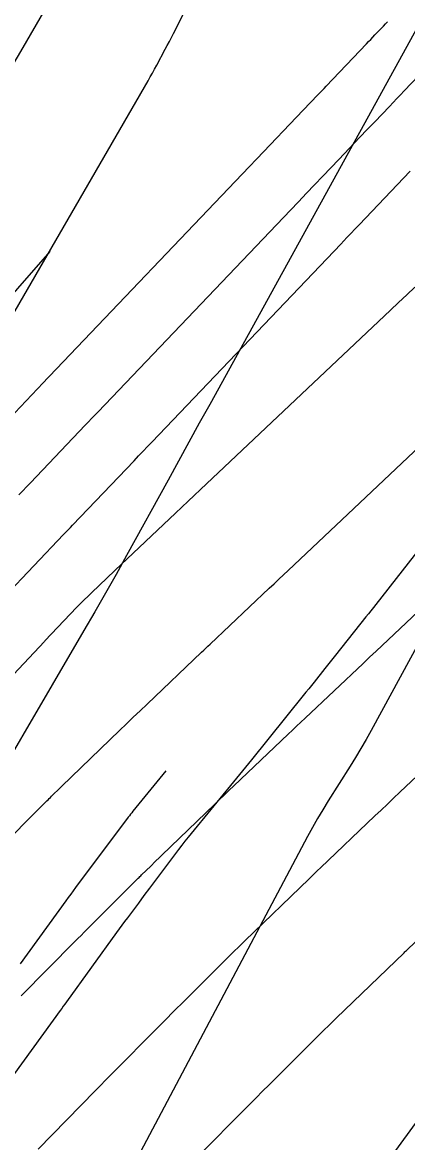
# Model space of a CAD drawing. Extents: x 1005228 to 1008882, y 1883389 to 1885754.
# Drawn here: x 1008190.5 to 1008209.8, y 1884648 to 1884704.2 of the extents above; entities that cross this region are included whole.
import ezdxf

# ---------------------------------------------------------------- set-up
doc = ezdxf.new("R2010")
doc.units = 0
for name, color, linetype in [('ATDIMS', 7, 'Continuous'), ('C-ANNO-NOTE', 7, 'Continuous'), ('TSOBSTACLE', 7, 'Continuous')]:
    doc.layers.add(name, color=color, linetype=linetype)

msp = doc.modelspace()

# ---------------------------------------------------------------- linework, layer by layer
at = {"layer": 'ATDIMS'}
for points in [[(1008190.278, 1884680.509), (1008190.47, 1884680.711), (1008190.663, 1884680.913), (1008190.855, 1884681.115), (1008193.605, 1884683.996), (1008193.766, 1884684.165), (1008193.927, 1884684.333), (1008194.088, 1884684.502), (1008194.249, 1884684.671), (1008203.893, 1884694.775), (1008204.298, 1884695.199), (1008204.703, 1884695.624), (1008205.919, 1884696.897), (1008206.324, 1884697.321), (1008207.383, 1884698.432), (1008207.753, 1884698.819), (1008208.123, 1884699.207), (1008208.863, 1884699.982), (1008209.048, 1884700.176), (1008209.233, 1884700.369), (1008209.418, 1884700.563), (1008209.603, 1884700.757), (1008210.704, 1884701.912)], [(1008191.253, 1884647.718), (1008194.104, 1884650.635), (1008194.263, 1884650.797), (1008194.421, 1884650.958), (1008194.58, 1884651.119), (1008194.739, 1884651.28), (1008197.467, 1884654.034), (1008197.708, 1884654.276), (1008197.949, 1884654.519), (1008198.191, 1884654.761), (1008198.433, 1884655.003), (1008200.852, 1884657.416), (1008200.877, 1884657.441), (1008200.903, 1884657.466), (1008200.928, 1884657.491), (1008200.954, 1884657.516), (1008201.407, 1884657.957), (1008201.457, 1884658.005), (1008201.507, 1884658.054), (1008201.557, 1884658.102), (1008201.608, 1884658.151), (1008204.838, 1884661.269), (1008204.98, 1884661.405), (1008205.122, 1884661.541), (1008205.263, 1884661.677), (1008205.406, 1884661.812), (1008208.135, 1884664.412), (1008208.448, 1884664.709), (1008208.761, 1884665.006), (1008209.074, 1884665.303), (1008209.388, 1884665.6), (1008212.237, 1884668.289)], [(1008197.652, 1884666.672), (1008195.995, 1884664.647), (1008195.937, 1884664.575), (1008195.879, 1884664.501), (1008195.821, 1884664.427), (1008195.765, 1884664.352), (1008195.428, 1884663.903), (1008195.316, 1884663.753), (1008193.125, 1884660.826), (1008193.002, 1884660.661), (1008192.879, 1884660.495), (1008192.758, 1884660.329), (1008192.637, 1884660.163), (1008190.348, 1884656.993)]]:
    msp.add_lwpolyline(points, dxfattribs=at)
at = {"layer": 'C-ANNO-NOTE'}
for points in [[(1008188.477, 1884686.954), (1008196.757, 1884701.264), (1008196.868, 1884701.459), (1008196.978, 1884701.654), (1008197.086, 1884701.851), (1008197.193, 1884702.049), (1008197.615, 1884702.842), (1008197.72, 1884703.041), (1008197.824, 1884703.24), (1008197.926, 1884703.44), (1008198.028, 1884703.64), (1008200.823, 1884709.201)], [(1008156.502, 1884639.134), (1008164.327, 1884655.627), (1008165.034, 1884657.059), (1008165.784, 1884658.466), (1008166.578, 1884659.849), (1008167.417, 1884661.208), (1008171.861, 1884668.165), (1008172.208, 1884668.732), (1008172.534, 1884669.311), (1008172.838, 1884669.901), (1008173.12, 1884670.503), (1008174.205, 1884672.934), (1008174.482, 1884673.539), (1008174.771, 1884674.138), (1008175.072, 1884674.731), (1008175.384, 1884675.319), (1008188.28, 1884698.996), (1008188.824, 1884699.988), (1008189.374, 1884700.976), (1008189.931, 1884701.96), (1008190.494, 1884702.94), (1008193.787, 1884708.632)], [(1008211.026, 1884705.341), (1008199.849, 1884685.041), (1008199.328, 1884684.094), (1008198.806, 1884683.147), (1008198.285, 1884682.2), (1008197.763, 1884681.253), (1008195.676, 1884677.465), (1008195.152, 1884676.52), (1008194.621, 1884675.578), (1008194.084, 1884674.64), (1008193.541, 1884673.705), (1008187.287, 1884663.019), (1008187.263, 1884662.978), (1008187.239, 1884662.938), (1008187.215, 1884662.898), (1008187.19, 1884662.859), (1008187.091, 1884662.7), (1008187.067, 1884662.66), (1008187.043, 1884662.62), (1008187.02, 1884662.579), (1008186.998, 1884662.538), (1008173.961, 1884637.897)], [(1008211.378, 1884674.994), (1008207.94, 1884668.689), (1008207.689, 1884668.238), (1008207.431, 1884667.791), (1008207.167, 1884667.348), (1008206.895, 1884666.91), (1008205.795, 1884665.163), (1008205.524, 1884664.724), (1008205.262, 1884664.28), (1008205.007, 1884663.831), (1008204.761, 1884663.378), (1008192.483, 1884640.232)], [(1008205.945, 1884643.205), (1008212.245, 1884651.845)]]:
    msp.add_lwpolyline(points, dxfattribs=at)
at = {"layer": 'TSOBSTACLE'}
for points in [[(1008188.345, 1884682.824), (1008191.489, 1884686.118), (1008191.732, 1884686.373), (1008191.813, 1884686.457), (1008201.826, 1884696.948), (1008202.217, 1884697.358), (1008204.543, 1884699.795), (1008205.27, 1884700.556), (1008205.581, 1884700.882), (1008205.685, 1884700.991), (1008207.715, 1884703.119), (1008207.821, 1884703.229), (1008207.927, 1884703.34), (1008208.032, 1884703.451), (1008208.138, 1884703.561), (1008208.56, 1884704.004), (1008208.666, 1884704.115), (1008208.771, 1884704.226)], [(1008189.542, 1884675.385), (1008192.518, 1884678.517), (1008192.632, 1884678.637), (1008192.746, 1884678.757), (1008192.86, 1884678.877), (1008192.974, 1884678.996), (1008196.052, 1884682.222), (1008196.278, 1884682.458), (1008196.955, 1884683.167), (1008206.42, 1884693.083), (1008206.728, 1884693.406), (1008207.344, 1884694.051), (1008209.902, 1884696.731)], [(1008191.825, 1884692.713), (1008188.571, 1884688.999)], [(1008210.139, 1884690.919), (1008209.731, 1884690.534), (1008209.323, 1884690.15), (1008208.915, 1884689.765), (1008199.383, 1884680.772), (1008199.072, 1884680.478), (1008198.76, 1884680.184), (1008198.448, 1884679.889), (1008198.136, 1884679.595), (1008195.111, 1884676.74), (1008195.067, 1884676.698), (1008193.934, 1884675.619), (1008193.745, 1884675.437), (1008193.558, 1884675.252), (1008193.374, 1884675.066), (1008193.192, 1884674.877), (1008191.585, 1884673.185), (1008191.563, 1884673.161), (1008188.168, 1884669.563)], [(1008188.983, 1884662.476), (1008191.679, 1884665.164), (1008191.739, 1884665.224), (1008191.799, 1884665.283), (1008191.859, 1884665.342), (1008191.919, 1884665.401), (1008192.372, 1884665.842), (1008192.403, 1884665.871), (1008192.433, 1884665.901), (1008195.325, 1884668.691), (1008195.671, 1884669.024), (1008196.018, 1884669.357), (1008196.365, 1884669.69), (1008196.713, 1884670.022), (1008199.442, 1884672.621), (1008199.549, 1884672.723), (1008199.656, 1884672.824), (1008199.763, 1884672.925), (1008199.87, 1884673.026), (1008202.837, 1884675.827), (1008203.074, 1884676.051), (1008203.312, 1884676.275), (1008203.55, 1884676.499), (1008203.787, 1884676.723), (1008213.674, 1884686.051)], [(1008190.387, 1884655.391), (1008193.086, 1884658.115), (1008193.241, 1884658.272), (1008193.397, 1884658.428), (1008193.552, 1884658.584), (1008193.708, 1884658.739), (1008196.265, 1884661.29), (1008196.308, 1884661.332), (1008196.351, 1884661.374), (1008196.393, 1884661.416), (1008196.436, 1884661.458), (1008196.89, 1884661.899), (1008196.922, 1884661.931), (1008196.955, 1884661.963), (1008196.988, 1884661.994), (1008197.02, 1884662.026), (1008200.081, 1884664.98), (1008200.325, 1884665.215), (1008200.57, 1884665.449), (1008200.814, 1884665.683), (1008201.059, 1884665.917), (1008203.789, 1884668.516), (1008203.998, 1884668.716), (1008204.208, 1884668.915), (1008204.419, 1884669.114), (1008204.629, 1884669.313), (1008207.537, 1884672.058), (1008207.701, 1884672.212), (1008207.864, 1884672.366), (1008208.028, 1884672.521), (1008208.192, 1884672.675), (1008218.433, 1884682.338)], [(1008210.83, 1884678.384), (1008208.18, 1884675.012), (1008208.057, 1884674.856), (1008207.933, 1884674.699), (1008207.81, 1884674.543), (1008207.686, 1884674.387), (1008206.163, 1884672.476), (1008206.028, 1884672.306), (1008205.893, 1884672.137), (1008205.758, 1884671.967), (1008205.623, 1884671.798), (1008205.083, 1884671.119), (1008204.948, 1884670.95), (1008204.812, 1884670.781), (1008204.676, 1884670.612), (1008204.54, 1884670.443), (1008201.941, 1884667.228), (1008201.79, 1884667.043), (1008201.64, 1884666.857), (1008201.489, 1884666.671), (1008201.337, 1884666.486), (1008198.772, 1884663.351), (1008198.609, 1884663.148), (1008198.447, 1884662.944), (1008198.288, 1884662.738), (1008198.131, 1884662.531), (1008196.827, 1884660.789), (1008196.55, 1884660.419), (1008196.273, 1884660.048), (1008195.719, 1884659.308), (1008195.581, 1884659.123), (1008195.443, 1884658.937), (1008195.307, 1884658.75), (1008195.171, 1884658.563), (1008192.663, 1884655.09), (1008192.584, 1884654.981), (1008192.505, 1884654.872), (1008192.426, 1884654.762), (1008192.347, 1884654.653), (1008189.58, 1884650.839)], [(1008199.09, 1884647.169), (1008201.847, 1884649.952), (1008202.174, 1884650.281), (1008202.502, 1884650.61), (1008202.829, 1884650.939), (1008203.158, 1884651.266), (1008205.439, 1884653.541), (1008205.455, 1884653.557), (1008205.471, 1884653.574), (1008205.925, 1884654.014), (1008205.992, 1884654.08), (1008206.06, 1884654.145), (1008206.127, 1884654.211), (1008206.195, 1884654.276), (1008209.595, 1884657.557), (1008209.634, 1884657.595), (1008209.673, 1884657.633), (1008209.713, 1884657.67), (1008209.752, 1884657.708), (1008212.481, 1884660.307)]]:
    msp.add_lwpolyline(points, dxfattribs=at)

doc.saveas('drawing.dxf')
